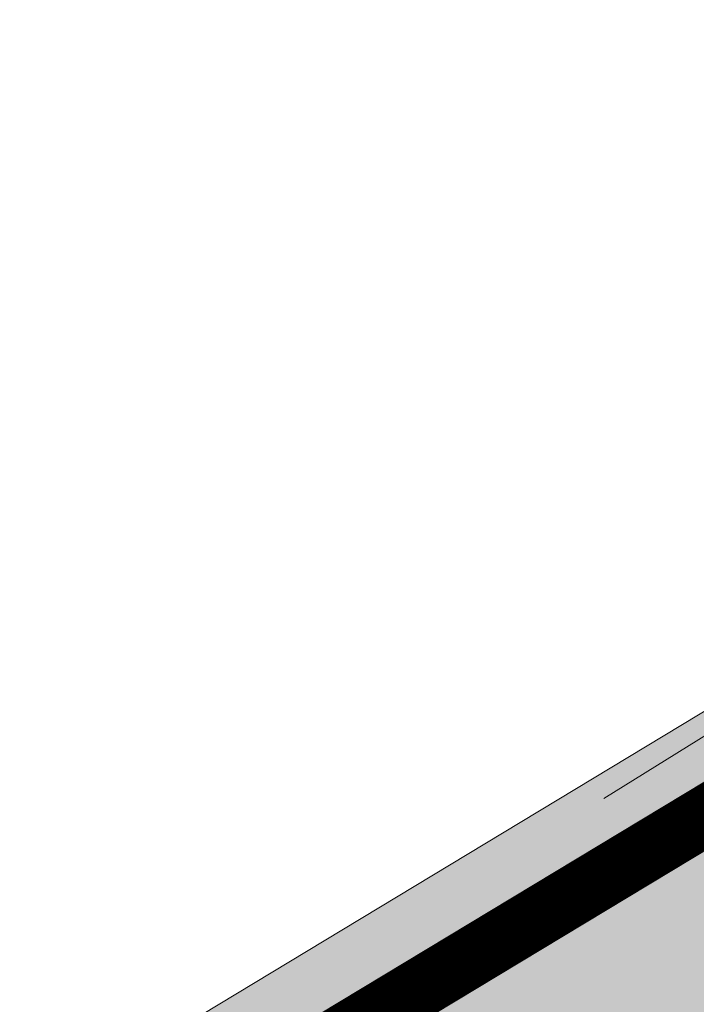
# Model space of a CAD drawing. Header units: metres. Extents: x 163628 to 168255, y 402691 to 405367.
# Tile 758 of 1056: x 165575.18 to 165576.3, y 403987.79 to 403989.43. Entities that reach past the tile are written whole.
import ezdxf

# ---------------------------------------------------------------- set-up
doc = ezdxf.new("R2010")
doc.units = ezdxf.units.M
doc.layers.add('X-CA190022.004-UO-ARC_Arcering$0$N-WE-VH-VERHARDING_ASFALT_ROOD-A', color=14, linetype='Continuous', lineweight=0, transparency=0.5)
for name, color, linetype, lineweight in [('X-CA190022.004-UO-DTM inmeting_v0.1$0$B-WE-VH-VERHARDING_ASFALT-G', 246, 'Continuous', 0), ('X-CA190022.004-UO-DWM_Snelfietsroute$0$B-WE-VH-KANTVERHARDING-G', 7, 'Continuous', 20), ('X-CA190022.004-UO-DWM_Snelfietsroute$0$N-WE-VW-MARKERING_LANGS_STREEP_DOORGETROKKEN_010-G', 7, 'Continuous', 20)]:
    doc.layers.add(name, color=color, linetype=linetype, lineweight=lineweight)
doc.layers.add('X-CA190022.004-UO-DTM inmeting_v0.1$0$X-XX-AL-MEETPUNT-S', color=246, linetype='Continuous', lineweight=0, plot=False)

# ---------------------------------------------------------------- blocks, each defined once
blk = doc.blocks.new('X-CA190022.004-UO-DTM inmeting_v0.1$0$punt')
at = {"color": 0, "lineweight": -2}
blk.add_line((0, 0), (0, 0), dxfattribs=at)

msp = doc.modelspace()

# ---------------------------------------------------------------- hatches: boundary and pattern name
at = {"layer": 'X-CA190022.004-UO-ARC_Arcering$0$N-WE-VH-VERHARDING_ASFALT_ROOD-A'}
h = msp.add_hatch(color=256, dxfattribs=at)
h.dxf.hatch_style = 1
h.paths.add_polyline_path([(165529.816, 403953.4711), (165532.7039, 403956.307), (165535.0132, 403958.4736), (165536.968, 403960.1399), (165538.772, 403961.51), (165541.4326, 403963.1582), (165549.9764, 403968.3098), (165558.5401, 403973.4735), (165567.1038, 403978.6371), (165575.6675, 403983.8008), (165576.1108, 403984.0681), (165579.9444, 403986.3795), (165578.1471, 403989.3829), (165574.3036, 403987.0654), (165573.8602, 403986.7981), (165565.2965, 403981.6344), (165556.7329, 403976.4708), (165548.1692, 403971.3071), (165539.6253, 403966.1555), (165536.9478, 403964.457), (165534.2955, 403962.4794), (165532.8436, 403961.2492), (165531.3524, 403959.86), (165529.5466, 403958.1009), (165528.3103, 403956.8931), (165526.2521, 403954.826), (165524.1561, 403952.6452), (165519.475, 403947.519), (165522.0767, 403945.1432), (165526.7639, 403950.2877)])

# ---------------------------------------------------------------- linework, layer by layer
at = {"layer": 'X-CA190022.004-UO-DTM inmeting_v0.1$0$B-WE-VH-VERHARDING_ASFALT-G'}
msp.add_polyline3d([(165578.633, 404004.614, 9.068), (165580.077, 404005.516, 9.126), (165581.447, 404006.188, 9.135), (165582.069, 404006.328, 9.139), (165583.299, 404006.088, 9.175), (165584.395, 404005.435, 9.226), (165585.209, 404004.558, 9.268), (165585.74, 404003.322, 9.305), (165586.006, 404001.802, 9.338), (165586.058, 404000.033, 9.375), (165585.751, 403998.259, 9.413), (165585.16, 403996.278, 9.471), (165584.299, 403994.506, 9.509), (165583.069, 403992.897, 9.555), (165581.492, 403991.513, 9.608), (165579.728, 403990.356, 9.647), (165576.15, 403988.135, 9.738)], dxfattribs=at)
at = {"layer": 'X-CA190022.004-UO-DWM_Snelfietsroute$0$B-WE-VH-KANTVERHARDING-G', "flags": 128}
msp.add_lwpolyline([(165519.475, 403947.519), (165524.1561, 403952.6452), (165526.2521, 403954.826), (165528.3103, 403956.8931), (165529.5466, 403958.1009), (165531.3524, 403959.86), (165532.8436, 403961.2492), (165534.2955, 403962.4794), (165536.9478, 403964.457), (165539.6253, 403966.1555), (165577.6511, 403989.0838)], dxfattribs=at)
at = {"layer": 'X-CA190022.004-UO-DWM_Snelfietsroute$0$N-WE-VW-MARKERING_LANGS_STREEP_DOORGETROKKEN_010-G', "const_width": 0.1, "flags": 128}
msp.add_lwpolyline([(165519.5858, 403947.4179), (165524.2656, 403952.5427), (165526.3593, 403954.7211), (165528.4159, 403956.7865), (165529.6514, 403957.9935), (165531.4559, 403959.7514), (165532.9432, 403961.137), (165534.3889, 403962.362), (165537.0329, 403964.3334), (165539.7043, 403966.0279), (165577.7285, 403988.9554)], dxfattribs=at)

# ---------------------------------------------------------------- block references
at = {"layer": 'X-CA190022.004-UO-DTM inmeting_v0.1$0$X-XX-AL-MEETPUNT-S', "linetype": 'ByBlock', "lineweight": -2}
msp.add_blockref('X-CA190022.004-UO-DTM inmeting_v0.1$0$punt', (165576.15, 403988.135, 9.738), dxfattribs=at)

doc.saveas('drawing.dxf')
